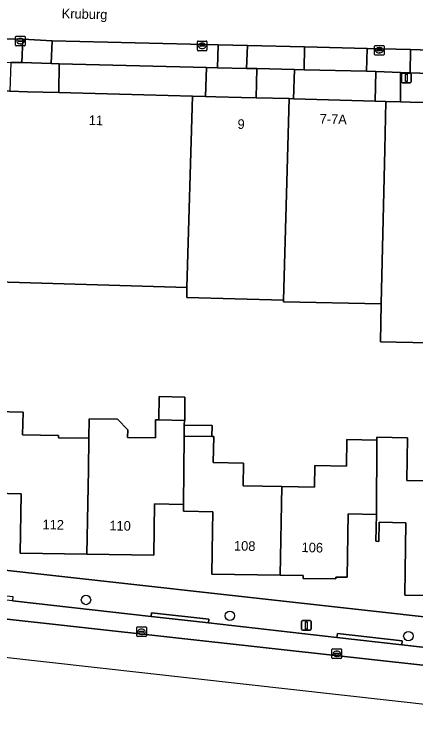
# Model space of a CAD drawing. Extents: x 162082 to 163401, y 388089 to 388636.
# Drawn here: x 162406.6 to 162448.5, y 388124.5 to 388198.6 of the extents above; entities that cross this region are included whole.
import ezdxf

# ---------------------------------------------------------------- set-up
doc = ezdxf.new("R2010")
doc.units = 0
for name, color, linetype in [('IMGEO_Boom', 7, 'Continuous'), ('IMGEO_Erf', 7, 'Continuous'), ('IMGEO_Kolk', 7, 'Continuous'), ('IMGEO_Lichtmast', 7, 'Continuous'), ('IMGEO_Openbare_ruimte_label', 7, 'Continuous'), ('IMGEO_Pand', 7, 'Continuous'), ('IMGEO_Pand_nummerreeks', 7, 'Continuous'), ('IMGEO_Parkeervlak_open', 7, 'Continuous'), ('IMGEO_Rijbaan_lokaal_gesloten', 7, 'Continuous'), ('IMGEO_Rijbaan_lokaal_open', 7, 'Continuous'), ('IMGEO_Voetpad_open', 7, 'Continuous')]:
    doc.layers.add(name, color=color, linetype=linetype)

msp = doc.modelspace()

# ---------------------------------------------------------------- linework, layer by layer
at = {"layer": 'IMGEO_Boom'}
for centre in [(162414.111, 388137.584), (162429.097, 388135.946), (162447.694, 388133.821)]:
    msp.add_circle(centre, 0.489, dxfattribs=at)
at = {"layer": 'IMGEO_Erf'}
for points in [[(162339.939, 388190.319), (162338.974, 388147.194), (162341.746, 388146.907), (162364.714, 388144.637), (162364.758, 388145.251), (162482.127, 388132.178)], [(162454.875, 388164.26), (162444.783, 388164.49), (162444.873, 388168.421), (162434.7, 388168.653), (162434.704, 388168.817), (162424.601, 388169.081), (162424.629, 388170.137), (162404.806, 388170.717)], [(162414.443, 388156.45), (162417.401, 388156.403), (162418.459, 388155.307), (162418.447, 388154.514), (162421.339, 388154.467), (162421.369, 388156.339), (162421.707, 388156.334), (162421.747, 388158.766), (162424.4, 388158.723), (162424.41, 388156.29), (162424.36, 388156.291), (162424.352, 388155.803), (162427.253, 388155.756), (162427.234, 388154.614), (162427.412, 388154.611), (162427.368, 388151.891), (162430.517, 388151.84), (162430.479, 388149.463), (162434.506, 388149.398), (162437.924, 388149.343), (162437.96, 388151.576), (162441.248, 388151.523), (162441.293, 388154.294), (162444.412, 388154.244), (162444.417, 388154.54), (162447.597, 388154.489), (162447.525, 388150.036), (162450.798, 388149.983)], [(162404.648, 388157.204), (162407.551, 388157.157), (162407.513, 388154.796), (162411.256, 388154.735), (162411.252, 388154.481), (162414.41, 388154.43), (162414.443, 388156.45)], [(162454.34, 388137.985), (162447.323, 388138.098), (162447.445, 388145.633), (162444.658, 388145.701), (162444.609, 388143.688), (162444.295, 388143.696), (162444.364, 388146.488), (162441.421, 388146.561), (162441.313, 388139.944), (162440.125, 388139.963), (162440.122, 388139.783), (162436.727, 388139.838), (162436.731, 388140.12), (162434.355, 388140.158), (162427.221, 388140.273), (162427.295, 388144.833), (162427.326, 388146.777), (162424.357, 388146.824), (162424.261, 388146.826), (162424.273, 388147.546), (162421.26, 388147.594), (162421.174, 388142.241), (162414.215, 388142.353), (162407.255, 388142.466), (162407.355, 388148.651), (162404.511, 388148.698)]]:
    msp.add_lwpolyline(points, dxfattribs=at)
at = {"layer": 'IMGEO_Kolk'}
for p, q in [((162406.776, 388195.38), (162406.776, 388196.232)), ((162406.851, 388196.306), (162407.703, 388196.306)), ((162407.035, 388195.8), (162407.035, 388195.812)), ((162407.078, 388195.849), (162407.476, 388195.849)), ((162407.264, 388196.086), (162407.289, 388196.086)), ((162407.519, 388195.812), (162407.519, 388195.8)), ((162407.777, 388196.232), (162407.777, 388195.38)), ((162425.787, 388195.803), (162426.639, 388195.803)), ((162407.703, 388195.306), (162406.851, 388195.306)), ((162407.473, 388195.763), (162407.075, 388195.763)), ((162407.287, 388195.526), (162407.262, 388195.526)), ((162425.712, 388194.877), (162425.712, 388195.729)), ((162425.971, 388195.297), (162425.971, 388195.309)), ((162426.409, 388195.26), (162426.011, 388195.26)), ((162426.014, 388195.346), (162426.412, 388195.346)), ((162426.223, 388195.023), (162426.198, 388195.023)), ((162426.2, 388195.583), (162426.225, 388195.583)), ((162426.455, 388195.309), (162426.455, 388195.297)), ((162426.713, 388195.729), (162426.713, 388194.877)), ((162444.167, 388194.419), (162444.167, 388195.271)), ((162444.242, 388195.345), (162445.094, 388195.345)), ((162444.655, 388195.125), (162444.68, 388195.125)), ((162445.168, 388195.271), (162445.168, 388194.419)), ((162426.639, 388194.803), (162425.787, 388194.803)), ((162445.094, 388194.345), (162444.242, 388194.345)), ((162444.426, 388194.839), (162444.426, 388194.851)), ((162444.864, 388194.802), (162444.466, 388194.802)), ((162444.469, 388194.888), (162444.867, 388194.888)), ((162444.678, 388194.565), (162444.653, 388194.565)), ((162444.91, 388194.851), (162444.91, 388194.839)), ((162419.397, 388133.849), (162419.397, 388134.701)), ((162419.472, 388134.775), (162420.324, 388134.775)), ((162419.656, 388134.269), (162419.656, 388134.281)), ((162419.699, 388134.318), (162420.097, 388134.318)), ((162419.885, 388134.555), (162419.91, 388134.555)), ((162420.14, 388134.281), (162420.14, 388134.269)), ((162420.398, 388134.701), (162420.398, 388133.849)), ((162420.324, 388133.775), (162419.472, 388133.775)), ((162420.094, 388134.232), (162419.696, 388134.232)), ((162419.908, 388133.995), (162419.883, 388133.995)), ((162439.737, 388131.56), (162439.737, 388132.412)), ((162439.812, 388132.486), (162440.664, 388132.486)), ((162440.039, 388132.029), (162440.437, 388132.029)), ((162440.225, 388132.266), (162440.25, 388132.266)), ((162440.738, 388132.412), (162440.738, 388131.56)), ((162440.664, 388131.486), (162439.812, 388131.486)), ((162439.996, 388131.98), (162439.996, 388131.992)), ((162440.434, 388131.943), (162440.036, 388131.943)), ((162440.248, 388131.706), (162440.223, 388131.706)), ((162440.48, 388131.992), (162440.48, 388131.98))]:
    msp.add_line(p, q, dxfattribs=at)
for points in [[(162406.776, 388195.38), (162406.776, 388196.232)], [(162406.851, 388196.306), (162407.703, 388196.306)], [(162407.777, 388196.232), (162407.777, 388195.38)], [(162425.787, 388195.803), (162426.639, 388195.803)], [(162407.703, 388195.306), (162406.851, 388195.306)], [(162425.712, 388194.877), (162425.712, 388195.729)], [(162426.713, 388195.729), (162426.713, 388194.877)], [(162444.167, 388194.419), (162444.167, 388195.271)], [(162444.242, 388195.345), (162445.094, 388195.345)], [(162445.168, 388195.271), (162445.168, 388194.419)], [(162426.639, 388194.803), (162425.787, 388194.803)], [(162445.094, 388194.345), (162444.242, 388194.345)], [(162419.397, 388133.849), (162419.397, 388134.701)], [(162419.472, 388134.775), (162420.324, 388134.775)], [(162420.398, 388134.701), (162420.398, 388133.849)], [(162420.324, 388133.775), (162419.472, 388133.775)], [(162439.737, 388131.56), (162439.737, 388132.412)], [(162439.812, 388132.486), (162440.664, 388132.486)], [(162440.738, 388132.412), (162440.738, 388131.56)], [(162440.664, 388131.486), (162439.812, 388131.486)]]:
    msp.add_lwpolyline(points, dxfattribs=at)
for centre, radius, start, end in [((162406.853, 388196.23), 0.0765, 91.55205, 178.44795), ((162406.853, 388196.23), 0.0765, 91.55205, 178.44795), ((162407.075, 388195.809), 0.0403, 85.87752, 175.75265), ((162407.072, 388195.799), 0.0366, 178.93798, 274.71019), ((162407.476, 388195.806), 0.043, 264.86636, 352.45326), ((162407.48, 388195.811), 0.0386, 1.73085, 96.63898), ((162407.701, 388196.23), 0.0765, 1.55205, 88.44795), ((162407.701, 388196.23), 0.0765, 1.55205, 88.44795), ((162425.789, 388195.727), 0.0765, 91.55205, 178.44795), ((162425.789, 388195.727), 0.0765, 91.55205, 178.44795), ((162426.637, 388195.727), 0.0765, 1.55205, 88.44795), ((162426.637, 388195.727), 0.0765, 1.55205, 88.44795), ((162406.853, 388195.382), 0.0765, 181.55205, 268.44795), ((162406.853, 388195.382), 0.0765, 181.55205, 268.44795), ((162407.701, 388195.382), 0.0765, 271.55205, 358.44795), ((162407.701, 388195.382), 0.0765, 271.55205, 358.44795), ((162426.011, 388195.306), 0.0403, 85.87752, 175.75265), ((162426.008, 388195.296), 0.0366, 178.93798, 274.71019), ((162426.412, 388195.303), 0.043, 264.86636, 352.45326), ((162426.416, 388195.308), 0.0386, 1.73085, 96.63898), ((162444.244, 388195.269), 0.0765, 91.55205, 178.44795), ((162444.244, 388195.269), 0.0765, 91.55205, 178.44795), ((162445.092, 388195.269), 0.0765, 1.55205, 88.44795), ((162445.092, 388195.269), 0.0765, 1.55205, 88.44795), ((162425.789, 388194.879), 0.0765, 181.55205, 268.44795), ((162425.789, 388194.879), 0.0765, 181.55205, 268.44795), ((162426.637, 388194.879), 0.0765, 271.55205, 358.44795), ((162426.637, 388194.879), 0.0765, 271.55205, 358.44795), ((162444.244, 388194.421), 0.0765, 181.55205, 268.44795), ((162444.244, 388194.421), 0.0765, 181.55205, 268.44795), ((162444.466, 388194.848), 0.0403, 85.87752, 175.75265), ((162444.463, 388194.838), 0.0366, 178.93798, 274.71019), ((162444.867, 388194.845), 0.043, 264.86636, 352.45326), ((162444.871, 388194.85), 0.0386, 1.73085, 96.63898), ((162445.092, 388194.421), 0.0765, 271.55205, 358.44795), ((162445.092, 388194.421), 0.0765, 271.55205, 358.44795), ((162419.474, 388134.699), 0.0765, 91.55205, 178.44795), ((162419.474, 388134.699), 0.0765, 91.55205, 178.44795), ((162419.696, 388134.278), 0.0403, 85.87752, 175.75265), ((162419.693, 388134.268), 0.0366, 178.93798, 274.71019), ((162420.097, 388134.275), 0.043, 264.86636, 352.45326), ((162420.101, 388134.28), 0.0386, 1.73085, 96.63898), ((162420.322, 388134.699), 0.0765, 1.55205, 88.44795), ((162420.322, 388134.699), 0.0765, 1.55205, 88.44795), ((162419.474, 388133.851), 0.0765, 181.55205, 268.44795), ((162419.474, 388133.851), 0.0765, 181.55205, 268.44795), ((162420.322, 388133.851), 0.0765, 271.55205, 358.44795), ((162420.322, 388133.851), 0.0765, 271.55205, 358.44795), ((162439.814, 388132.41), 0.0765, 91.55205, 178.44795), ((162439.814, 388132.41), 0.0765, 91.55205, 178.44795), ((162440.036, 388131.989), 0.0403, 85.87752, 175.75265), ((162440.441, 388131.991), 0.0386, 1.73085, 96.63898), ((162440.662, 388132.41), 0.0765, 1.55205, 88.44795), ((162440.662, 388132.41), 0.0765, 1.55205, 88.44795), ((162439.814, 388131.562), 0.0765, 181.55205, 268.44795), ((162439.814, 388131.562), 0.0765, 181.55205, 268.44795), ((162440.033, 388131.979), 0.0366, 178.93798, 274.71019), ((162440.437, 388131.986), 0.043, 264.86636, 352.45326), ((162440.662, 388131.562), 0.0765, 271.55205, 358.44795), ((162440.662, 388131.562), 0.0765, 271.55205, 358.44795)]:
    msp.add_arc(centre, radius, start, end, dxfattribs=at)
for centre, major_axis, ratio, start_param, end_param in [((162407.263, 388195.806), (-0.387, 0.002), 0.722429, 4.712389, 7.853982), ((162407.288, 388195.806), (-0.39, 0.002), 0.717154, 1.570796, 4.712389), ((162426.199, 388195.303), (-0.387, 0.002), 0.722429, 4.712389, 7.853982), ((162426.224, 388195.303), (-0.39, 0.002), 0.717154, 1.570796, 4.712389), ((162444.654, 388194.845), (-0.387, 0.002), 0.722429, 4.712389, 7.853982), ((162444.679, 388194.845), (-0.39, 0.002), 0.717154, 1.570796, 4.712389), ((162419.884, 388134.275), (-0.387, 0.002), 0.722429, 4.712389, 7.853982), ((162419.909, 388134.275), (-0.39, 0.002), 0.717154, 1.570796, 4.712389), ((162440.224, 388131.986), (-0.387, 0.002), 0.722429, 4.712389, 7.853982), ((162440.249, 388131.986), (-0.39, 0.002), 0.717154, 1.570796, 4.712389)]:
    msp.add_ellipse(centre, major_axis=major_axis, ratio=ratio, start_param=start_param, end_param=end_param, dxfattribs=at)
at = {"layer": 'IMGEO_Lichtmast'}
for p, q in [((162446.991, 388191.573), (162446.991, 388192.373)), ((162446.991, 388192.373), (162446.991, 388191.573)), ((162447.091, 388192.473), (162447.881, 388192.473)), ((162447.881, 388192.473), (162447.091, 388192.473)), ((162447.981, 388192.373), (162447.981, 388191.573)), ((162447.981, 388191.573), (162447.981, 388192.373)), ((162447.881, 388191.473), (162447.091, 388191.473)), ((162447.091, 388191.473), (162447.881, 388191.473)), ((162436.575, 388134.533), (162436.575, 388135.333)), ((162436.575, 388135.333), (162436.575, 388134.533)), ((162436.675, 388135.433), (162437.465, 388135.433)), ((162437.465, 388135.433), (162436.675, 388135.433)), ((162437.565, 388135.333), (162437.565, 388134.533)), ((162437.565, 388134.533), (162437.565, 388135.333)), ((162437.465, 388134.433), (162436.675, 388134.433)), ((162436.675, 388134.433), (162437.465, 388134.433))]:
    msp.add_line(p, q, dxfattribs=at)
for points in [[(162447.411, 388192.348), (162447.561, 388192.348), (162447.561, 388191.598), (162447.411, 388191.598), (162447.411, 388192.348)], [(162436.995, 388135.308), (162437.145, 388135.308), (162437.145, 388134.558), (162436.995, 388134.558), (162436.995, 388135.308)]]:
    msp.add_lwpolyline(points, dxfattribs=at)
for centre, start, end in [((162447.091, 388192.373), 90, 180), ((162447.091, 388192.373), 90, 180), ((162447.881, 388192.373), 0, 90), ((162447.881, 388192.373), 360, 90), ((162447.091, 388191.573), 180, 270), ((162447.091, 388191.573), 180, 270), ((162447.881, 388191.573), 270, 0), ((162447.881, 388191.573), 270, 0), ((162436.675, 388135.333), 90, 180), ((162436.675, 388135.333), 90, 180), ((162437.465, 388135.333), 0, 90), ((162437.465, 388135.333), 360, 90), ((162436.675, 388134.533), 180, 270), ((162436.675, 388134.533), 180, 270), ((162437.465, 388134.533), 270, 0), ((162437.465, 388134.533), 270, 0)]:
    msp.add_arc(centre, 0.1, start, end, dxfattribs=at)
at = {"layer": 'IMGEO_Pand'}
for points in [[(162404.806, 388170.717), (162424.629, 388170.137), (162425.212, 388190.072), (162412.515, 388190.405), (162411.278, 388190.437), (162408.018, 388190.523), (162406.171, 388190.571), (162405.387, 388190.592)], [(162435.285, 388189.808), (162431.851, 388189.898), (162430.314, 388189.938), (162427.623, 388190.009), (162426.555, 388190.037), (162425.212, 388190.072), (162424.629, 388170.137), (162424.601, 388169.081), (162434.704, 388168.817), (162434.995, 388179.908)], [(162445.239, 388184.515), (162445.353, 388189.513), (162444.23, 388189.546), (162435.726, 388189.795), (162435.285, 388189.808), (162434.995, 388179.908), (162434.704, 388168.817), (162434.7, 388168.653), (162444.873, 388168.421)], [(162455.444, 388189.283), (162452.771, 388189.344), (162452.361, 388189.353), (162447.872, 388189.456), (162446.871, 388189.479), (162445.353, 388189.513), (162445.239, 388184.515), (162444.873, 388168.421), (162444.783, 388164.49), (162454.875, 388164.26)], [(162421.707, 388156.334), (162424.36, 388156.291), (162424.41, 388156.29), (162424.4, 388158.723), (162421.747, 388158.766)], [(162414.357, 388151.15), (162414.41, 388154.43), (162411.252, 388154.481), (162411.256, 388154.735), (162407.513, 388154.796), (162407.551, 388157.157), (162404.648, 388157.204), (162404.546, 388150.838), (162404.511, 388148.698), (162407.355, 388148.651), (162407.255, 388142.466), (162414.215, 388142.353)], [(162424.333, 388154.66), (162424.352, 388155.803), (162424.36, 388156.291), (162421.707, 388156.334), (162421.369, 388156.339), (162421.339, 388154.467), (162418.447, 388154.514), (162418.459, 388155.307), (162417.401, 388156.403), (162414.443, 388156.45), (162414.41, 388154.43), (162414.357, 388151.15), (162414.215, 388142.353), (162421.174, 388142.241), (162421.26, 388147.594), (162424.273, 388147.546)], [(162424.352, 388155.803), (162424.333, 388154.66), (162427.234, 388154.614), (162427.253, 388155.756)], [(162434.506, 388149.398), (162430.479, 388149.463), (162430.517, 388151.84), (162427.368, 388151.891), (162427.412, 388154.611), (162427.234, 388154.614), (162424.333, 388154.66), (162424.273, 388147.546), (162424.261, 388146.826), (162424.357, 388146.824), (162427.326, 388146.777), (162427.295, 388144.833), (162427.221, 388140.273), (162434.355, 388140.158)], [(162434.355, 388140.158), (162436.731, 388140.12), (162436.727, 388139.838), (162440.122, 388139.783), (162440.125, 388139.963), (162441.313, 388139.944), (162441.421, 388146.561), (162444.364, 388146.488), (162444.412, 388154.244), (162441.293, 388154.294), (162441.248, 388151.523), (162437.96, 388151.576), (162437.924, 388149.343), (162434.506, 388149.398)], [(162454.34, 388137.985), (162454.496, 388147.512), (162450.759, 388147.572), (162450.798, 388149.983), (162447.525, 388150.036), (162447.597, 388154.489), (162444.417, 388154.54), (162444.412, 388154.244), (162444.364, 388146.488), (162444.295, 388143.696), (162444.609, 388143.688), (162444.658, 388145.701), (162447.445, 388145.633), (162447.323, 388138.098)]]:
    msp.add_lwpolyline(points, close=True, dxfattribs=at)
at = {"layer": 'IMGEO_Parkeervlak_open'}
for points in [[(162407.53, 388195.988), (162403.406, 388196.077), (162403.357, 388193.658), (162406.295, 388193.59), (162407.436, 388193.558)], [(162411.307, 388193.438), (162426.669, 388193.05), (162427.818, 388193.006), (162427.876, 388195.427), (162410.581, 388195.833), (162410.484, 388193.474)], [(162436.823, 388192.796), (162436.874, 388195.2), (162430.93, 388195.337), (162430.846, 388192.941), (162431.895, 388192.939), (162435.832, 388192.832)], [(162446.875, 388192.535), (162447.869, 388192.495), (162447.924, 388194.933), (162443.413, 388195.037), (162443.342, 388192.663), (162444.313, 388192.628)]]:
    msp.add_lwpolyline(points, close=True, dxfattribs=at)
for points in [[(162420.891, 388135.876), (162406.439, 388137.508), (162400.284, 388138.203), (162387.231, 388139.678), (162379.812, 388140.516), (162370.78, 388141.535)], [(162366.675, 388139.924), (162469.902, 388128.516), (162477.855, 388127.637), (162477.859, 388127.683)], [(162475.09, 388129.774), (162468.029, 388130.553), (162460.835, 388131.365), (162447.01, 388132.927), (162440.259, 388133.689), (162426.863, 388135.202), (162420.891, 388135.876)]]:
    msp.add_lwpolyline(points, dxfattribs=at)
at = {"layer": 'IMGEO_Rijbaan_lokaal_gesloten'}
for points in [[(162331.601, 388147.596), (162330.752, 388139.984), (162338.247, 388139.147), (162461.215, 388125.411), (162469.552, 388124.48)], [(162469.552, 388124.48), (162469.902, 388128.516), (162366.675, 388139.924), (162341.265, 388142.8), (162338.744, 388143.109), (162338.729, 388143.112), (162336.864, 388143.432)]]:
    msp.add_lwpolyline(points, dxfattribs=at)
at = {"layer": 'IMGEO_Rijbaan_lokaal_open'}
msp.add_lwpolyline([(162473.05, 388200.285), (162457.189, 388200.707), (162457.183, 388200.651), (162441.775, 388200.985), (162441.721, 388201.067), (162425.351, 388201.537), (162415.54, 388201.766), (162403.527, 388202.105), (162403.406, 388196.077), (162407.53, 388195.988), (162410.581, 388195.833), (162427.876, 388195.427), (162430.93, 388195.337), (162436.874, 388195.2), (162443.413, 388195.037), (162447.924, 388194.933), (162451.967, 388194.796), (162457.958, 388194.586), (162468.471, 388194.374), (162472.938, 388194.261)], close=True, dxfattribs=at)
at = {"layer": 'IMGEO_Voetpad_open'}
for points in [[(162407.436, 388193.558), (162410.484, 388193.474), (162410.581, 388195.833), (162407.53, 388195.988)], [(162430.93, 388195.337), (162427.876, 388195.427), (162427.818, 388193.006), (162430.846, 388192.941)], [(162436.823, 388192.796), (162443.342, 388192.663), (162443.413, 388195.037), (162436.874, 388195.2)], [(162451.967, 388194.796), (162447.924, 388194.933), (162447.869, 388192.495), (162451.922, 388192.347)], [(162411.278, 388190.437), (162411.307, 388193.438), (162410.484, 388193.474), (162407.436, 388193.558), (162406.295, 388193.59), (162406.171, 388190.571), (162408.018, 388190.523)], [(162426.555, 388190.037), (162426.669, 388193.05), (162411.307, 388193.438), (162411.278, 388190.437), (162412.515, 388190.405), (162425.212, 388190.072)], [(162431.851, 388189.898), (162431.895, 388192.939), (162430.846, 388192.941), (162427.818, 388193.006), (162426.669, 388193.05), (162426.555, 388190.037), (162427.623, 388190.009), (162430.314, 388189.938)], [(162435.832, 388192.832), (162431.895, 388192.939), (162431.851, 388189.898), (162435.285, 388189.808), (162435.726, 388189.795)], [(162444.313, 388192.628), (162443.342, 388192.663), (162436.823, 388192.796), (162435.832, 388192.832), (162435.726, 388189.795), (162444.23, 388189.546)], [(162446.875, 388192.535), (162444.313, 388192.628), (162444.23, 388189.546), (162445.353, 388189.513), (162446.871, 388189.479)], [(162452.771, 388189.344), (162452.796, 388192.376), (162451.922, 388192.347), (162447.869, 388192.495), (162446.875, 388192.535), (162446.871, 388189.479), (162447.872, 388189.456), (162452.361, 388189.353)], [(162420.936, 388136.259), (162420.891, 388135.876), (162426.863, 388135.202), (162426.91, 388135.595)], [(162440.309, 388134.103), (162440.259, 388133.689), (162447.01, 388132.927), (162447.058, 388133.336)]]:
    msp.add_lwpolyline(points, close=True, dxfattribs=at)
for points in [[(162486.616, 388131.682), (162482.127, 388132.178), (162364.758, 388145.251)], [(162370.78, 388141.535), (162379.812, 388140.516), (162379.853, 388140.864), (162387.274, 388140.044), (162387.231, 388139.678), (162400.284, 388138.203), (162400.333, 388138.612), (162406.493, 388137.963), (162406.439, 388137.508), (162420.891, 388135.876), (162420.936, 388136.259), (162426.91, 388135.595), (162426.863, 388135.202), (162440.259, 388133.689), (162440.309, 388134.103), (162447.058, 388133.336), (162447.01, 388132.927), (162460.835, 388131.365), (162460.886, 388131.81), (162468.075, 388130.96), (162468.029, 388130.553), (162475.09, 388129.774)]]:
    msp.add_lwpolyline(points, dxfattribs=at)

# ---------------------------------------------------------------- texts
at = {"layer": 'IMGEO_Openbare_ruimte_label'}
msp.add_text('Kruburg', height=1, rotation=358.62517, dxfattribs=at).set_placement((162411.569, 388198.185))
at = {"layer": 'IMGEO_Pand_nummerreeks'}
for s, rotation, p in [('11', 358.4975, (162414.392, 388187.075)), ('9', 358.4987, (162429.888, 388186.668)), ('7-7A', 358.32123, (162438.443, 388187.214)), ('112', 359.07181, (162409.577, 388144.948)), ('110', 359.07181, (162416.542, 388144.836)), ('108', 358.66501, (162429.52, 388142.74)), ('106', 358.66258, (162436.562, 388142.575))]:
    msp.add_text(s, height=1, rotation=rotation, dxfattribs=at).set_placement(p)

doc.saveas('drawing.dxf')
